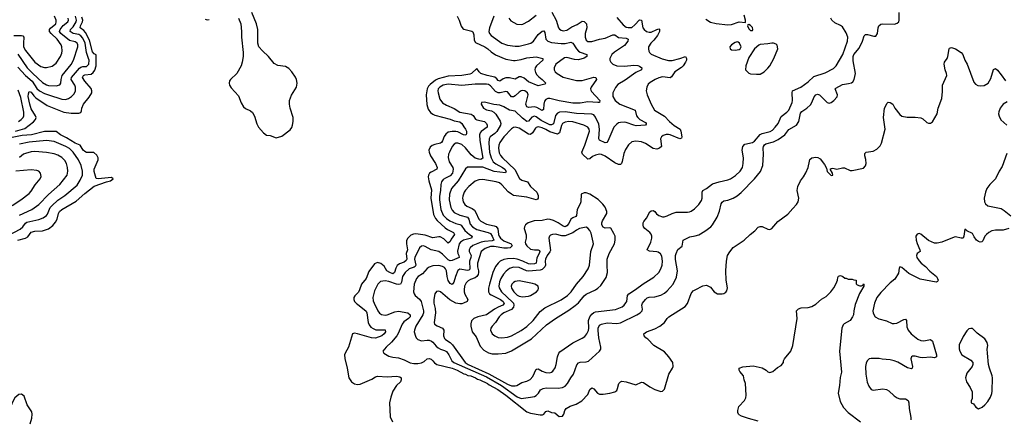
# Model space of a CAD drawing. Header units: inches. Extents: x 1834610 to 2027685, y 642842 to 774116.
# Tile 379 of 632: x 1976470 to 1986761, y 694137 to 698314. Entities that reach past the tile are written whole.
import ezdxf

# ---------------------------------------------------------------- set-up
doc = ezdxf.new("R2010")
doc.units = ezdxf.units.IN
doc.header["$MEASUREMENT"] = 0
doc.layers.add('B9679', color=7, linetype='Continuous')
doc.layers.add('B9689', color=7, linetype='Continuous')

msp = doc.modelspace()

# ---------------------------------------------------------------- linework, layer by layer
at = {"layer": 'B9679', "color": 5}
for points, elevation in [([(1976410, 698149), (1976490, 698150), (1976504, 698144), (1976515, 698130), (1976509, 698069), (1976511, 698031), (1976530, 697991), (1976627, 697870), (1976690, 697826), (1976730, 697814), (1976750, 697813), (1976810, 697829), (1976850, 697859), (1976898, 697930), (1976910, 697963), (1976913, 697990), (1976911, 698029), (1976904, 698050), (1976862, 698110), (1976798, 698170), (1976783, 698190), (1976782, 698210), (1976793, 698227), (1976847, 698270), (1976853, 698290), (1976851, 698310), (1976834, 698350)], 280), ([(1976450, 697818), (1976531, 697730), (1976601, 697670), (1976650, 697596), (1976678, 697570), (1976730, 697542), (1976770, 697528), (1976910, 697484), (1976950, 697481), (1976981, 697490), (1977013, 697510), (1977041, 697539), (1977055, 697570), (1977055, 697610), (1977047, 697630), (1977009, 697690), (1977011, 697710), (1977094, 697806), (1977110, 697818), (1977130, 697825), (1977170, 697826), (1977183, 697837), (1977192, 697850), (1977195, 697890), (1977191, 697910), (1977167, 697970), (1977153, 698070), (1977130, 698122), (1977110, 698146), (1977090, 698158), (1977031, 698171), (1976998, 698190), (1977003, 698210), (1977030, 698240), (1977060, 698290), (1977063, 698310), (1977052, 698350)], 240), ([(1978759, 698330), (1978780, 698270), (1978789, 698191), (1978787, 698130), (1978807, 697970), (1978805, 697930), (1978795, 697870), (1978784, 697830), (1978741, 697750), (1978674, 697690), (1978664, 697676), (1978658, 697650), (1978663, 697630), (1978682, 697602), (1978757, 697517), (1978786, 697446), (1978810, 697403), (1978830, 697385), (1978883, 697363), (1978904, 697344), (1978925, 697305), (1978950, 697226), (1978966, 697190), (1979018, 697130), (1979050, 697108), (1979090, 697102), (1979150, 697079), (1979210, 697097), (1979297, 697163), (1979314, 697186), (1979323, 697210), (1979329, 697250), (1979327, 697290), (1979296, 697390), (1979289, 697430), (1979289, 697470), (1979310, 697525), (1979363, 697610), (1979371, 697650), (1979364, 697690), (1979353, 697713), (1979314, 697770), (1979284, 697804), (1979250, 697825), (1979170, 697834), (1979130, 697857), (1979071, 697931), (1979007, 697987), (1978970, 698030), (1978958, 698070), (1978959, 698210), (1978945, 698270), (1978897, 698390)], 220), ([(1976427, 697150), (1976523, 697177), (1976615, 697245), (1976636, 697270), (1976641, 697290), (1976637, 697310), (1976590, 697383), (1976575, 697430), (1976559, 697510), (1976561, 697539), (1976570, 697564), (1976590, 697556), (1976617, 697517), (1976638, 697498), (1976758, 697418), (1976930, 697347), (1977010, 697338), (1977090, 697338), (1977110, 697343), (1977118, 697362), (1977120, 697390), (1977136, 697430), (1977197, 697503), (1977225, 697550), (1977226, 697570), (1977216, 697596), (1977151, 697670), (1977128, 697710), (1977137, 697730), (1977150, 697737), (1977216, 697744), (1977238, 697762), (1977255, 697785), (1977268, 697830), (1977268, 697948), (1977250, 697956), (1977230, 697979), (1977199, 698099), (1977159, 698179), (1977141, 698201), (1977102, 698230), (1977105, 698250), (1977128, 698290), (1977129, 698310), (1977120, 698340)], 220), ([(1976450, 697952), (1976550, 697810), (1976607, 697750), (1976710, 697658), (1976750, 697633), (1976770, 697626), (1976850, 697621), (1976890, 697632), (1976900, 697650), (1976903, 697690), (1976914, 697730), (1977010, 697845), (1977033, 697890), (1977079, 698030), (1977079, 698050), (1977071, 698070), (1977050, 698084), (1976990, 698096), (1976902, 698170), (1976888, 698190), (1976893, 698210), (1976925, 698255), (1976972, 698290), (1976982, 698310), (1976977, 698330)], 260), ([(1978410, 698318), (1978430, 698313), (1978450, 698315)], 220), ([(1976458, 697250), (1976487, 697270), (1976507, 697293), (1976514, 697310), (1976512, 697348), (1976481, 697501), (1976456, 697576)], 240), ([(1976450, 696008), (1976530, 696032), (1976554, 696046), (1976590, 696094), (1976630, 696103), (1976710, 696107), (1976772, 696128), (1976817, 696163), (1976844, 696196), (1976861, 696230), (1976877, 696290), (1976888, 696310), (1976910, 696329), (1977062, 696418), (1977150, 696497), (1977250, 696575), (1977379, 696621), (1977418, 696630), (1977446, 696650), (1977430, 696666), (1977290, 696649), (1977270, 696655), (1977250, 696729), (1977250, 696750), (1977290, 696850), (1977290, 696870), (1977278, 696898), (1977245, 696925), (1977170, 696926), (1977150, 696935), (1977134, 696950), (1977104, 697004), (1977050, 697025), (1976960, 697080), (1976897, 697110), (1976850, 697144), (1976730, 697144), (1976595, 697110), (1976495, 697105), (1976390, 697084)], 220), ([(1976350, 696060), (1976475, 696125), (1976503, 696150), (1976530, 696186), (1976544, 696196), (1976670, 696224), (1976717, 696243), (1976750, 696267), (1976760, 696280), (1976790, 696350), (1976807, 696370), (1976870, 696428), (1976942, 696478), (1977070, 696585), (1977104, 696636), (1977126, 696690), (1977128, 696730), (1977114, 696790), (1977085, 696850), (1977031, 696930), (1976990, 696968), (1976954, 696990), (1976830, 697042), (1976750, 697050), (1976570, 697035), (1976470, 697013)], 240), ([(1976470, 696272), (1976598, 696330), (1976670, 696382), (1976770, 696487), (1976889, 696590), (1976966, 696690), (1976973, 696730), (1976970, 696770), (1976960, 696810), (1976942, 696842), (1976910, 696874), (1976870, 696899), (1976830, 696913), (1976750, 696926), (1976630, 696936), (1976590, 696933), (1976530, 696917), (1976510, 696908), (1976470, 696874)], 260), ([(1976390, 696371), (1976482, 696430), (1976570, 696498), (1976590, 696521), (1976633, 696587), (1976685, 696650), (1976694, 696674), (1976688, 696709), (1976670, 696730), (1976650, 696739), (1976590, 696746), (1976430, 696730)], 280), ([(1980000, 695457), (1979972, 695428), (1979962, 695410), (1979961, 695390), (1979969, 695370), (1979989, 695349), (1980000, 695340)], 220), ([(1980000, 695029), (1979970, 695037), (1979950, 695032), (1979908, 694892), (1979872, 694830), (1979865, 694810), (1979868, 694772), (1979894, 694670), (1979909, 694570), (1979938, 694530), (1979970, 694508), (1980000, 694502)], 220), ([(1976579, 694090), (1976597, 694150), (1976600, 694190), (1976596, 694216), (1976550, 694290), (1976518, 694378), (1976490, 694401), (1976463, 694397), (1976420, 694360), (1976397, 694323), (1976370, 694258), (1976353, 694230), (1976290, 694155), (1976259, 694130)], 220)]:
    msp.add_lwpolyline(points, dxfattribs=dict(at, elevation=elevation))
at = {"layer": 'B9689', "color": 5}
for points, elevation in [([(1981044, 698350), (1981064, 698310), (1981085, 698245), (1981103, 698223), (1981114, 698214), (1981195, 698195), (1981206, 698186), (1981216, 698156), (1981219, 698099), (1981235, 698075), (1981333, 698030), (1981364, 698010), (1981397, 697977), (1981445, 697945), (1981550, 697903), (1981630, 697889), (1981650, 697888), (1981710, 697898), (1981770, 697915), (1981870, 697927), (1981939, 697910), (1981939, 697890), (1981871, 697830), (1981859, 697810), (1981855, 697790), (1981862, 697762), (1981876, 697736), (1981896, 697716), (1981932, 697690), (1981968, 697650), (1981959, 697641), (1981890, 697623), (1981790, 697664), (1981742, 697702), (1981710, 697718), (1981690, 697716), (1981650, 697692), (1981590, 697705), (1981550, 697705), (1981523, 697697), (1981490, 697673), (1981470, 697677), (1981457, 697697), (1981435, 697715), (1981358, 697730), (1981290, 697750), (1981271, 697770), (1981250, 697804), (1981192, 697750), (1981175, 697745), (1981090, 697730), (1980950, 697723), (1980844, 697696), (1980818, 697682), (1980762, 697638), (1980742, 697618), (1980728, 697592), (1980717, 697530), (1980726, 697426), (1980739, 697379), (1980764, 697344), (1980787, 697327), (1980810, 697316), (1980970, 697274), (1981010, 697258), (1981070, 697245), (1981091, 697230), (1981113, 697193), (1981131, 697170), (1981139, 697150), (1981140, 697120), (1981132, 697108), (1981110, 697112), (1981050, 697142), (1981030, 697146), (1980990, 697147), (1980950, 697137), (1980923, 697117), (1980906, 697094), (1980890, 697048), (1980879, 697030), (1980870, 697023), (1980810, 697010), (1980781, 696999), (1980760, 696980), (1980748, 696950), (1980749, 696929), (1980763, 696890), (1980815, 696810), (1980833, 696770), (1980830, 696750), (1980770, 696722), (1980755, 696710), (1980743, 696690), (1980739, 696670), (1980746, 696630), (1980776, 696536), (1980769, 696449), (1980797, 696277), (1980816, 696236), (1980834, 696214), (1980919, 696139), (1980942, 696122), (1981004, 696090), (1981015, 696070), (1980980, 696020), (1980970, 695996), (1980950, 695979), (1980902, 696022), (1980865, 696045), (1980850, 696046), (1980790, 696034), (1980710, 696062), (1980610, 696075), (1980588, 696072), (1980559, 696061), (1980528, 696032), (1980514, 696006), (1980512, 695970), (1980524, 695910), (1980511, 695870), (1980515, 695810), (1980510, 695796), (1980490, 695781), (1980439, 695761), (1980416, 695744), (1980402, 695718), (1980389, 695671), (1980370, 695658), (1980338, 695670), (1980308, 695690), (1980279, 695739), (1980244, 695764), (1980210, 695776), (1980179, 695761), (1980118, 695682), (1980090, 695610), (1980043, 695550), (1980023, 695490), (1980010, 695467), (1980000, 695457)], 220), ([(1981427, 698350), (1981379, 698230), (1981374, 698190), (1981381, 698170), (1981397, 698150), (1981510, 698069), (1981570, 698046), (1981650, 698036), (1981690, 698039), (1981790, 698061), (1981812, 698070), (1981841, 698090), (1981890, 698158), (1981930, 698193), (1981950, 698199), (1981960, 698180), (1981970, 698110), (1981990, 698090), (1982030, 698075), (1982130, 698066), (1982170, 698066), (1982230, 698080), (1982237, 698077), (1982250, 698070), (1982289, 698009), (1982310, 697986), (1982330, 697974), (1982399, 697950), (1982399, 697930), (1982370, 697911), (1982310, 697895), (1982270, 697897), (1982190, 697918), (1982165, 697915), (1982073, 697850), (1982056, 697810), (1982056, 697790), (1982067, 697770), (1982087, 697750), (1982150, 697712), (1982290, 697680), (1982350, 697678), (1982470, 697712), (1982491, 697710), (1982499, 697690), (1982444, 697610), (1982437, 697590), (1982439, 697579), (1982445, 697565), (1982533, 697470), (1982531, 697450), (1982513, 697447), (1982410, 697455), (1982330, 697443), (1982250, 697443), (1982110, 697465), (1982010, 697491), (1981990, 697492), (1981970, 697481), (1981957, 697463), (1981948, 697430), (1981945, 697375), (1981930, 697364), (1981875, 697395), (1981850, 697404), (1981790, 697397), (1981770, 697403), (1981761, 697430), (1981786, 697530), (1981779, 697550), (1981749, 697570), (1981730, 697574), (1981710, 697572), (1981690, 697558), (1981650, 697518), (1981630, 697507), (1981610, 697506), (1981570, 697559), (1981550, 697563), (1981492, 697548), (1981470, 697550), (1981445, 697565), (1981390, 697623), (1981370, 697636), (1981350, 697640), (1981230, 697641), (1981090, 697626), (1980950, 697640), (1980895, 697630), (1980860, 697610), (1980845, 697590), (1980840, 697570), (1980844, 697550), (1980863, 697483), (1980890, 697445), (1980930, 697421), (1981010, 697386), (1981070, 697349), (1981190, 697327), (1981210, 697312), (1981236, 697276), (1981247, 697267), (1981330, 697250), (1981350, 697230), (1981358, 697210), (1981358, 697190), (1981294, 697146), (1981283, 697130), (1981277, 697110), (1981280, 697050), (1981310, 696867), (1981290, 696853), (1981270, 696855), (1981230, 696867), (1981190, 696900), (1981130, 696975), (1981090, 697008), (1981050, 697023), (1981030, 697023), (1981010, 697014), (1980990, 696990), (1980962, 696930), (1980952, 696908), (1980947, 696873), (1980960, 696830), (1980997, 696770), (1981001, 696750), (1980993, 696710), (1980970, 696682), (1980921, 696659), (1980898, 696642), (1980880, 696620), (1980871, 696590), (1980869, 696530), (1980858, 696470), (1980859, 696430), (1980873, 696330), (1980896, 696270), (1980930, 696235), (1980967, 696210), (1981030, 696184), (1981070, 696174), (1981085, 696165), (1981124, 696110), (1981170, 696068), (1981198, 696050), (1981193, 696030), (1981110, 696008), (1981076, 695990), (1981064, 695970), (1981046, 695894), (1981050, 695870), (1981061, 695850), (1981063, 695830), (1980990, 695797), (1980970, 695793), (1980950, 695803), (1980890, 695862), (1980850, 695892), (1980770, 695910), (1980710, 695945), (1980690, 695950), (1980670, 695947), (1980650, 695928), (1980601, 695830), (1980598, 695810), (1980609, 695750), (1980604, 695736), (1980593, 695727), (1980542, 695710), (1980499, 695670), (1980471, 695629), (1980460, 695570), (1980450, 695550), (1980430, 695545), (1980410, 695549), (1980330, 695578), (1980290, 695585), (1980243, 695577), (1980212, 695548), (1980179, 695481), (1980161, 695410), (1980166, 695374), (1980175, 695350), (1980212, 695272), (1980230, 695246), (1980251, 695231), (1980290, 695225), (1980310, 695228), (1980390, 695262), (1980430, 695269), (1980528, 695250), (1980551, 695230), (1980550, 695210), (1980535, 695190), (1980485, 695155), (1980467, 695133), (1980427, 695033), (1980412, 695008), (1980358, 694942), (1980300, 694890), (1980266, 694850), (1980277, 694830), (1980330, 694797), (1980370, 694786), (1980430, 694780), (1980490, 694758), (1980550, 694729), (1980590, 694719), (1980630, 694720), (1980671, 694729), (1980698, 694742), (1980730, 694770), (1980750, 694774), (1980770, 694767), (1980790, 694750), (1980806, 694726), (1980831, 694711), (1980990, 694670), (1981044, 694650), (1981113, 694613), (1981131, 694610), (1981155, 694595), (1981186, 694590), (1981234, 694570), (1981256, 694556), (1981279, 694550), (1981361, 694510), (1981377, 694497), (1981467, 694450), (1981553, 694390), (1981770, 694216), (1981810, 694201), (1981910, 694183), (1981936, 694184), (1981949, 694191), (1981970, 694219), (1981990, 694225), (1982030, 694210), (1982065, 694205), (1982110, 694166), (1982142, 694170), (1982158, 694190), (1982167, 694230), (1982181, 694250), (1982225, 694275), (1982285, 694295), (1982347, 694330), (1982410, 694398), (1982431, 694449), (1982450, 694466), (1982470, 694456), (1982510, 694410), (1982530, 694401), (1982570, 694399), (1982639, 694410), (1982690, 694424), (1982710, 694439), (1982720, 694460), (1982733, 694510), (1982750, 694530), (1982765, 694535), (1982808, 694528), (1982910, 694497), (1982970, 694524), (1982990, 694521), (1983057, 694477), (1983110, 694450), (1983170, 694428), (1983189, 694431), (1983210, 694452), (1983255, 694610), (1983295, 694670), (1983301, 694690), (1983296, 694730), (1983256, 694790), (1983210, 694841), (1983097, 694910), (1983035, 694975), (1983013, 694990), (1982997, 695010), (1982995, 695030), (1983022, 695050), (1983110, 695084), (1983161, 695110), (1983209, 695150), (1983236, 695190), (1983255, 695210), (1983425, 695315), (1983451, 695349), (1983490, 695451), (1983510, 695479), (1983530, 695491), (1983610, 695531), (1983650, 695539), (1983690, 695519), (1983730, 695471), (1983762, 695450), (1983813, 695447), (1983830, 695451), (1983850, 695465), (1983860, 695480), (1983867, 695510), (1983854, 695590), (1983852, 695690), (1983857, 695790), (1983869, 695850), (1983892, 695888), (1983928, 695932), (1984044, 696010), (1984104, 696070), (1984154, 696106), (1984190, 696146), (1984210, 696154), (1984230, 696151), (1984290, 696123), (1984310, 696121), (1984330, 696131), (1984395, 696205), (1984500, 696280), (1984550, 696341), (1984590, 696381), (1984606, 696410), (1984612, 696448), (1984598, 696530), (1984603, 696570), (1984630, 696630), (1984662, 696670), (1984688, 696712), (1984710, 696770), (1984724, 696836), (1984730, 696851), (1984749, 696870), (1984790, 696876), (1984812, 696872), (1984838, 696858), (1984882, 696802), (1984902, 696762), (1984910, 696726), (1984950, 696684), (1984968, 696690), (1984964, 696710), (1984942, 696750), (1984950, 696758), (1984970, 696761), (1985010, 696752), (1985070, 696767), (1985090, 696767), (1985150, 696739), (1985170, 696736), (1985290, 696763), (1985310, 696786), (1985318, 696810), (1985314, 696854), (1985303, 696890), (1985304, 696916), (1985318, 696930), (1985390, 696941), (1985430, 696961), (1985464, 696996), (1985477, 697023), (1985515, 697170), (1985500, 697290), (1985510, 697390), (1985537, 697443), (1985547, 697453), (1985570, 697448), (1985595, 697430), (1985616, 697390), (1985670, 697322), (1985690, 697307), (1985745, 697295), (1985830, 697296), (1985890, 697287), (1985910, 697278), (1985950, 697238), (1985970, 697231), (1985990, 697231), (1986010, 697246), (1986061, 697330), (1986070, 697390), (1986107, 697490), (1986116, 697564), (1986116, 697630), (1986161, 697730), (1986158, 697750), (1986143, 697790), (1986132, 697850), (1986136, 697870), (1986165, 697910), (1986171, 697929), (1986185, 698010), (1986190, 698018), (1986210, 698025), (1986250, 698011), (1986310, 697970), (1986328, 697950), (1986350, 697890), (1986374, 697850), (1986442, 697662), (1986459, 697639), (1986486, 697626), (1986510, 697623), (1986550, 697626), (1986592, 697650), (1986621, 697699), (1986650, 697793), (1986670, 697804), (1986690, 697787), (1986730, 697739), (1986774, 697674)], 240), ([(1982031, 698391), (1982078, 698310), (1982103, 698230), (1982114, 698214), (1982130, 698204), (1982150, 698198), (1982190, 698206), (1982242, 698238), (1982297, 698263), (1982350, 698298), (1982370, 698294), (1982394, 698270), (1982398, 698230), (1982380, 698170), (1982379, 698130), (1982390, 698099), (1982407, 698087), (1982450, 698086), (1982530, 698109), (1982590, 698121), (1982670, 698157), (1982690, 698154), (1982730, 698129), (1982810, 698120), (1982830, 698110), (1982826, 698090), (1982790, 698045), (1982686, 697974), (1982658, 697950), (1982640, 697910), (1982640, 697890), (1982649, 697870), (1982670, 697849), (1982710, 697833), (1982790, 697828), (1982890, 697838), (1982930, 697835), (1982950, 697828), (1982974, 697810), (1982970, 697790), (1982910, 697761), (1982797, 697683), (1982722, 697638), (1982696, 697604), (1982670, 697550), (1982668, 697510), (1982695, 697470), (1982744, 697430), (1982903, 697370), (1982917, 697310), (1982930, 697293), (1982952, 697272), (1983010, 697238), (1983019, 697230), (1983018, 697222), (1983010, 697210), (1982915, 697205), (1982888, 697210), (1982810, 697240), (1982790, 697244), (1982750, 697241), (1982730, 697235), (1982710, 697222), (1982681, 697190), (1982616, 697044), (1982608, 697032), (1982590, 697027), (1982530, 697055), (1982524, 697070), (1982531, 697170), (1982522, 697222), (1982490, 697294), (1982470, 697318), (1982450, 697328), (1982290, 697335), (1982170, 697352), (1982112, 697348), (1982090, 697338), (1982070, 697311), (1982050, 697224), (1982030, 697214), (1982010, 697215), (1981921, 697261), (1981870, 697297), (1981850, 697304), (1981824, 697296), (1981790, 697252), (1981770, 697251), (1981726, 697286), (1981650, 697358), (1981588, 697368), (1981530, 697404), (1981490, 697420), (1981427, 697427), (1981330, 697452), (1981298, 697450), (1981293, 697430), (1981318, 697390), (1981350, 697373), (1981402, 697362), (1981427, 697347), (1981446, 697326), (1981492, 697252), (1981500, 697230), (1981497, 697210), (1981456, 697144), (1981436, 697124), (1981389, 697091), (1981378, 697070), (1981375, 697025), (1981381, 696930), (1981397, 696870), (1981418, 696830), (1981447, 696807), (1981516, 696770), (1981540, 696750), (1981554, 696726), (1981547, 696713), (1981430, 696726), (1981310, 696773), (1981170, 696774), (1981149, 696771), (1981130, 696755), (1981052, 696630), (1980984, 696550), (1980962, 696490), (1980960, 696430), (1980976, 696350), (1980990, 696322), (1981010, 696300), (1981070, 696270), (1981150, 696250), (1981163, 696230), (1981178, 696178), (1981203, 696150), (1981250, 696121), (1981368, 696088), (1981390, 696078), (1981409, 696050), (1981426, 696010), (1981410, 696003), (1981330, 695995), (1981293, 695987), (1981207, 695953), (1981177, 695930), (1981167, 695910), (1981169, 695890), (1981188, 695850), (1981187, 695830), (1981173, 695790), (1981175, 695705), (1981165, 695695), (1981150, 695692), (1981070, 695706), (1981059, 695701), (1981050, 695691), (1981025, 695630), (1981008, 695572), (1980990, 695547), (1980970, 695556), (1980948, 695588), (1980937, 695630), (1980930, 695690), (1980922, 695710), (1980910, 695724), (1980890, 695736), (1980850, 695746), (1980790, 695740), (1980751, 695729), (1980730, 695715), (1980681, 695659), (1980636, 695630), (1980617, 695610), (1980595, 695550), (1980588, 695470), (1980592, 695450), (1980605, 695430), (1980650, 695393), (1980665, 695370), (1980691, 695270), (1980691, 695250), (1980685, 695230), (1980612, 695110), (1980596, 695070), (1980595, 695050), (1980606, 695006), (1980614, 694990), (1980630, 694972), (1980670, 694959), (1980730, 694964), (1980750, 694963), (1980775, 694955), (1980790, 694944), (1980822, 694902), (1980843, 694883), (1980869, 694869), (1980910, 694857), (1980930, 694845), (1980956, 694810), (1980987, 694750), (1981009, 694730), (1981350, 694582), (1981506, 694490), (1981670, 694373), (1981710, 694356), (1981810, 694369), (1981850, 694377), (1981870, 694386), (1981893, 694410), (1981914, 694446), (1981940, 694460), (1981974, 694466), (1982097, 694463), (1982144, 694470), (1982170, 694483), (1982196, 694510), (1982229, 694570), (1982258, 694610), (1982295, 694705), (1982310, 694726), (1982330, 694736), (1982390, 694737), (1982416, 694744), (1982530, 694850), (1982544, 694870), (1982545, 694890), (1982524, 694990), (1982516, 695064), (1982517, 695090), (1982530, 695120), (1982550, 695130), (1982610, 695144), (1982710, 695138), (1982750, 695147), (1982920, 695230), (1982956, 695250), (1982976, 695270), (1982980, 695290), (1982973, 695330), (1982979, 695350), (1983010, 695391), (1983030, 695408), (1983050, 695414), (1983110, 695418), (1983170, 695433), (1983210, 695456), (1983239, 695481), (1983299, 695550), (1983336, 695624), (1983347, 695690), (1983326, 695806), (1983326, 695850), (1983330, 695870), (1983350, 695911), (1983394, 695946), (1983406, 696010), (1983475, 696045), (1983530, 696054), (1983570, 696067), (1983630, 696103), (1983693, 696150), (1983711, 696170), (1983760, 696250), (1983786, 696314), (1983803, 696390), (1983812, 696408), (1983830, 696420), (1983871, 696429), (1983929, 696450), (1983970, 696474), (1984012, 696508), (1984152, 696650), (1984212, 696728), (1984238, 696790), (1984245, 696910), (1984242, 696970), (1984246, 696990), (1984255, 697005), (1984270, 697016), (1984350, 697036), (1984399, 697061), (1984469, 697111), (1984510, 697165), (1984590, 697213), (1984613, 697250), (1984630, 697338), (1984645, 697355), (1984698, 697390), (1984735, 697425), (1984751, 697450), (1984773, 697507), (1984790, 697529), (1984810, 697535), (1984830, 697527), (1984910, 697448), (1984930, 697443), (1984950, 697450), (1984978, 697470), (1985013, 697507), (1985019, 697530), (1984995, 697590), (1985002, 697598), (1985070, 697638), (1985134, 697646), (1985165, 697655), (1985177, 697663), (1985192, 697688), (1985207, 697750), (1985183, 697883), (1985183, 697930), (1985190, 697950), (1985245, 698015), (1985280, 698090), (1985295, 698145), (1985310, 698158), (1985330, 698160), (1985397, 698143), (1985417, 698143), (1985436, 698170), (1985443, 698230), (1985449, 698250), (1985470, 698267), (1985490, 698271), (1985612, 698268), (1985643, 698277), (1985659, 698290), (1985664, 698310), (1985664, 698390)], 260), ([(1981583, 698330), (1981603, 698303), (1981668, 698268), (1981710, 698262), (1981730, 698266), (1981790, 698297), (1981870, 698361)], 260), ([(1983641, 698321), (1983690, 698289), (1983750, 698275), (1983870, 698261), (1983910, 698265), (1983990, 698290), (1984055, 698285), (1984058, 698310), (1984041, 698361)], 320), ([(1982710, 698338), (1982779, 698259), (1982810, 698236), (1982831, 698231), (1982870, 698234), (1982901, 698259), (1982950, 698314), (1982970, 698308), (1982984, 698230), (1982996, 698210), (1983023, 698190), (1983050, 698184), (1983070, 698185), (1983130, 698212), (1983150, 698218), (1983156, 698216), (1983156, 698190), (1983137, 698150), (1983099, 698101), (1983066, 698070), (1983043, 698030), (1983042, 698010), (1983046, 697986), (1983053, 697970), (1983072, 697952), (1983186, 697906), (1983250, 697887), (1983291, 697889), (1983371, 697909), (1983430, 697930), (1983441, 697910), (1983439, 697890), (1983430, 697870), (1983404, 697830), (1983387, 697813), (1983319, 697770), (1983284, 697716), (1983270, 697708), (1983190, 697716), (1983150, 697707), (1983112, 697690), (1983061, 697659), (1983040, 697640), (1983025, 697610), (1983018, 697570), (1983027, 697530), (1983071, 697430), (1983105, 697370), (1983210, 697306), (1983263, 697250), (1983310, 697209), (1983372, 697170), (1983382, 697150), (1983391, 697090), (1983386, 697074), (1983370, 697070), (1983270, 697109), (1983250, 697113), (1983227, 697113), (1983195, 697105), (1983177, 697090), (1983169, 697070), (1983178, 696990), (1983158, 696970), (1983130, 696961), (1983090, 696966), (1983010, 697019), (1982970, 697036), (1982910, 697046), (1982870, 697039), (1982833, 697007), (1982802, 696958), (1982785, 696915), (1982768, 696832), (1982759, 696810), (1982750, 696802), (1982730, 696802), (1982690, 696818), (1982590, 696888), (1982550, 696906), (1982530, 696907), (1982490, 696899), (1982457, 696883), (1982430, 696861), (1982410, 696856), (1982354, 696910), (1982346, 696930), (1982378, 697002), (1982425, 697150), (1982422, 697170), (1982409, 697189), (1982368, 697210), (1982250, 697248), (1982210, 697250), (1982170, 697244), (1982145, 697230), (1982133, 697207), (1982111, 697130), (1982090, 697118), (1982010, 697142), (1981970, 697167), (1981930, 697184), (1981890, 697193), (1981870, 697187), (1981861, 697179), (1981829, 697131), (1981810, 697114), (1981790, 697117), (1981690, 697179), (1981650, 697190), (1981630, 697186), (1981610, 697172), (1981531, 697090), (1981488, 697030), (1981478, 697002), (1981474, 696970), (1981482, 696922), (1981495, 696895), (1981515, 696870), (1981647, 696747), (1981695, 696655), (1981718, 696638), (1981779, 696619), (1981810, 696569), (1981877, 696510), (1981890, 696476), (1981890, 696447), (1981882, 696438), (1981868, 696432), (1981770, 696458), (1981630, 696478), (1981609, 696489), (1981575, 696515), (1981510, 696587), (1981484, 696610), (1981450, 696621), (1981310, 696644), (1981270, 696641), (1981230, 696625), (1981166, 696570), (1981130, 696533), (1981115, 696510), (1981101, 696470), (1981099, 696450), (1981107, 696410), (1981124, 696384), (1981145, 696365), (1981201, 696341), (1981223, 696323), (1981239, 696299), (1981269, 696230), (1981290, 696208), (1981350, 696177), (1981430, 696160), (1981451, 696151), (1981468, 696128), (1981475, 696070), (1981482, 696050), (1981496, 696030), (1981530, 696004), (1981608, 695970), (1981619, 695950), (1981597, 695930), (1981570, 695927), (1981530, 695927), (1981430, 695942), (1981390, 695942), (1981336, 695924), (1981294, 695890), (1981254, 695770), (1981255, 695730), (1981266, 695690), (1981267, 695670), (1981261, 695650), (1981249, 695631), (1981230, 695616), (1981181, 695599), (1981156, 695584), (1981137, 695563), (1981121, 695530), (1981115, 695490), (1981116, 695470), (1981124, 695444), (1981153, 695390), (1981147, 695370), (1981110, 695350), (1981090, 695345), (1981070, 695343), (1981030, 695351), (1980966, 695386), (1980870, 695468), (1980850, 695477), (1980827, 695473), (1980810, 695449), (1980798, 695390), (1980800, 695350), (1980814, 695294), (1980817, 695250), (1980802, 695150), (1980805, 695130), (1980833, 695113), (1980888, 695090), (1980898, 695078), (1980903, 695070), (1980901, 695010), (1980910, 694983), (1980920, 694970), (1980970, 694939), (1980995, 694915), (1981128, 694730), (1981158, 694710), (1981374, 694614), (1981570, 694503), (1981610, 694488), (1981650, 694487), (1981668, 694492), (1981719, 694521), (1981770, 694535), (1981807, 694553), (1981835, 694585), (1981870, 694660), (1981877, 694663), (1981890, 694666), (1981930, 694641), (1981970, 694625), (1982010, 694624), (1982030, 694630), (1982041, 694639), (1982066, 694674), (1982078, 694710), (1982090, 694790), (1982106, 694830), (1982117, 694843), (1982250, 694935), (1982350, 694984), (1982376, 695004), (1982399, 695030), (1982415, 695065), (1982419, 695090), (1982414, 695170), (1982430, 695208), (1982450, 695236), (1982470, 695252), (1982490, 695259), (1982696, 695284), (1982766, 695314), (1982789, 695331), (1982807, 695353), (1982816, 695370), (1982824, 695430), (1982837, 695450), (1982906, 695494), (1982986, 695554), (1983097, 695623), (1983150, 695673), (1983171, 695709), (1983186, 695750), (1983190, 695790), (1983181, 695841), (1983167, 695867), (1983143, 695883), (1983128, 695888), (1983053, 695893), (1983030, 695910), (1983067, 695990), (1983077, 696030), (1983077, 696050), (1983071, 696071), (1983057, 696090), (1983004, 696130), (1982991, 696150), (1982988, 696168), (1982988, 696190), (1982995, 696205), (1983020, 696240), (1983055, 696305), (1983070, 696315), (1983090, 696320), (1983110, 696309), (1983126, 696286), (1983150, 696266), (1983190, 696254), (1983205, 696255), (1983237, 696263), (1983290, 696289), (1983330, 696301), (1983450, 696301), (1983470, 696305), (1983490, 696314), (1983522, 696338), (1983570, 696382), (1983597, 696423), (1983605, 696450), (1983602, 696510), (1983611, 696529), (1983650, 696550), (1983710, 696597), (1983781, 696619), (1983870, 696639), (1983898, 696650), (1983953, 696687), (1984000, 696730), (1984024, 696770), (1984032, 696810), (1984035, 696870), (1984022, 696950), (1984030, 696990), (1984050, 697012), (1984130, 697029), (1984150, 697044), (1984210, 697113), (1984230, 697125), (1984315, 697145), (1984339, 697161), (1984368, 697190), (1984397, 697230), (1984430, 697301), (1984490, 697347), (1984510, 697370), (1984544, 697450), (1984549, 697470), (1984543, 697550), (1984548, 697572), (1984634, 697610), (1984710, 697665), (1984770, 697720), (1984890, 697758), (1984975, 697805), (1985005, 697830), (1985073, 697950), (1985124, 698090), (1985125, 698130), (1985110, 698178), (1985070, 698239), (1985050, 698255), (1984990, 698281), (1984958, 698310), (1984948, 698330)], 280), ([(1986790, 697457), (1986750, 697431), (1986719, 697390), (1986703, 697350), (1986701, 697330), (1986706, 697306), (1986726, 697266), (1986786, 697210)], 240), ([(1986787, 696914), (1986740, 696780), (1986708, 696732), (1986668, 696652), (1986609, 696591), (1986578, 696550), (1986563, 696510), (1986550, 696450), (1986554, 696410), (1986563, 696390), (1986588, 696370), (1986730, 696339), (1986761, 696321), (1986830, 696264)], 240), ([(1986810, 696130), (1986750, 696113), (1986670, 696115), (1986630, 696107), (1986599, 696090), (1986575, 696070), (1986557, 696050), (1986538, 696002), (1986527, 695993), (1986510, 695990), (1986490, 695995), (1986470, 696010), (1986445, 696045), (1986430, 696081), (1986368, 696108), (1986350, 696126), (1986339, 696050), (1986331, 696029), (1986311, 696029), (1986250, 696045), (1986238, 696042), (1986110, 695989), (1986058, 695978), (1986030, 695979), (1985970, 696005), (1985890, 696074), (1985870, 696078), (1985850, 696074), (1985838, 696050), (1985840, 696010), (1985850, 695975), (1985879, 695910), (1985881, 695890), (1985850, 695870), (1985844, 695850), (1985847, 695830), (1985870, 695795), (1985894, 695770), (1985936, 695736), (1985984, 695684), (1986051, 695630), (1986064, 695610), (1986070, 695590), (1986063, 695577), (1986049, 695571), (1985883, 695603), (1985762, 695662), (1985690, 695724), (1985670, 695730), (1985662, 695718), (1985656, 695664), (1985618, 695602), (1985570, 695563), (1985470, 695463), (1985430, 695410), (1985403, 695350), (1985387, 695270), (1985390, 695248), (1985413, 695210), (1985450, 695186), (1985530, 695166), (1985590, 695138), (1985610, 695137), (1985637, 695143), (1985710, 695179), (1985730, 695184), (1985740, 695170), (1985744, 695104), (1985755, 695070), (1985789, 695030), (1985822, 695002), (1985856, 694976), (1985890, 694960), (1985921, 694959), (1985990, 694970), (1986010, 694954), (1986052, 694810), (1986053, 694790), (1986030, 694781), (1985990, 694785), (1985910, 694781), (1985883, 694783), (1985830, 694798), (1985803, 694797), (1985790, 694789), (1985783, 694770), (1985800, 694690), (1985797, 694670), (1985790, 694664), (1985750, 694675), (1985650, 694733), (1985610, 694750), (1985570, 694758), (1985486, 694766), (1985454, 694774), (1985370, 694774), (1985350, 694770), (1985327, 694750), (1985317, 694723), (1985311, 694690), (1985315, 694610), (1985327, 694527), (1985344, 694484), (1985370, 694450), (1985390, 694442), (1985490, 694456), (1985529, 694449), (1985554, 694434), (1985610, 694382), (1985641, 694361), (1985670, 694352), (1985730, 694350), (1985755, 694335), (1985763, 694310), (1985766, 694250), (1985784, 694156), (1985785, 694130)], 240), ([(1984190, 694119), (1984086, 694146), (1984013, 694170), (1983990, 694184), (1983983, 694190), (1983975, 694210), (1983975, 694230), (1983985, 694270), (1984046, 694334), (1984059, 694361), (1984063, 694390), (1984055, 694510), (1984041, 694550), (1984037, 694590), (1983996, 694636), (1983989, 694650), (1983989, 694670), (1984030, 694687), (1984137, 694697), (1984230, 694676), (1984272, 694650), (1984290, 694632), (1984310, 694625), (1984343, 694637), (1984390, 694678), (1984430, 694698), (1984454, 694730), (1984455, 694750), (1984464, 694770), (1984529, 694850), (1984552, 694910), (1984595, 695190), (1984589, 695271), (1984610, 695291), (1984639, 695301), (1984710, 695305), (1984750, 695316), (1984790, 695342), (1984850, 695394), (1984899, 695421), (1984949, 695470), (1984979, 695510), (1985005, 695555), (1985018, 695590), (1985020, 695620), (1985030, 695634), (1985050, 695642), (1985074, 695630), (1985093, 695613), (1985110, 695612), (1985130, 695602), (1985170, 695602), (1985190, 695594), (1985213, 695593), (1985213, 695553), (1985224, 695544), (1985250, 695534), (1985270, 695534), (1985282, 695538), (1985290, 695554), (1985294, 695550), (1985292, 695530), (1985247, 695453), (1985204, 695336), (1985188, 695272), (1985184, 695230), (1985176, 695210), (1985150, 695170), (1985087, 695134), (1985077, 695123), (1985062, 695090), (1985040, 694850), (1985058, 694630), (1985045, 694575), (1985040, 694490), (1985024, 694410), (1985044, 694324), (1985080, 694260), (1985129, 694209), (1985257, 694110)], 220), ([(1980000, 695340), (1980090, 695269), (1980099, 695250), (1980112, 695150), (1980123, 695123), (1980141, 695101), (1980165, 695085), (1980194, 695074), (1980290, 695071), (1980292, 695050), (1980280, 695030), (1980255, 695010), (1980190, 694987), (1980147, 694990), (1980000, 695029)], 220), ([(1980000, 694502), (1980002, 694502), (1980030, 694505), (1980150, 694557), (1980190, 694582), (1980210, 694588), (1980310, 694581), (1980409, 694589), (1980442, 694582), (1980458, 694570), (1980459, 694550), (1980451, 694530), (1980408, 694492), (1980371, 694430), (1980349, 694370), (1980336, 694310), (1980344, 694164), (1980366, 694110)], 220)]:
    msp.add_lwpolyline(points, dxfattribs=dict(at, elevation=elevation))
for points, elevation in [([(1984090, 698262), (1984081, 698259), (1984078, 698250), (1984090, 698218), (1984110, 698201), (1984130, 698202), (1984134, 698210), (1984130, 698234), (1984110, 698253)], 320), ([(1983970, 698081), (1983950, 698074), (1983910, 698050), (1983892, 698030), (1983895, 698010), (1983910, 698000), (1983950, 697996), (1983990, 698004), (1984002, 698010), (1984011, 698030), (1983995, 698070), (1983979, 698079)], 320), ([(1984350, 698069), (1984330, 698069), (1984290, 698061), (1984210, 698053), (1984194, 698046), (1984150, 698009), (1984090, 697919), (1984059, 697830), (1984058, 697790), (1984090, 697756), (1984108, 697748), (1984170, 697743), (1984210, 697745), (1984250, 697769), (1984290, 697806), (1984310, 697833), (1984353, 697910), (1984393, 698010), (1984389, 698049), (1984377, 698057)], 320), ([(1982370, 696506), (1982340, 696490), (1982335, 696410), (1982329, 696390), (1982296, 696330), (1982291, 696269), (1982282, 696258), (1982250, 696242), (1982232, 696228), (1982210, 696183), (1982190, 696158), (1982170, 696150), (1982150, 696155), (1982098, 696190), (1982050, 696214), (1982013, 696227), (1981990, 696229), (1981930, 696216), (1981848, 696212), (1981785, 696190), (1981756, 696170), (1981746, 696150), (1981744, 696130), (1981765, 696065), (1981763, 696030), (1981752, 695990), (1981757, 695970), (1981771, 695950), (1981810, 695916), (1981850, 695907), (1981890, 695910), (1981903, 695903), (1981907, 695890), (1981900, 695870), (1981874, 695826), (1981869, 695770), (1981850, 695762), (1981810, 695758), (1981790, 695762), (1981730, 695791), (1981670, 695811), (1981630, 695817), (1981570, 695815), (1981530, 695807), (1981493, 695790), (1981470, 695770), (1981445, 695735), (1981417, 695670), (1981380, 695550), (1981369, 695509), (1981369, 695470), (1981380, 695450), (1981398, 695438), (1981497, 695390), (1981522, 695370), (1981534, 695346), (1981521, 695330), (1981470, 695310), (1981434, 695290), (1981351, 695229), (1981259, 695210), (1981216, 695190), (1981194, 695166), (1981186, 695134), (1981186, 695110), (1981200, 695050), (1981240, 695000), (1981282, 694902), (1981321, 694861), (1981370, 694832), (1981410, 694822), (1981470, 694820), (1981550, 694828), (1981610, 694853), (1981820, 694980), (1981975, 695125), (1982069, 695191), (1982210, 695277), (1982275, 695325), (1982310, 695356), (1982370, 695429), (1982390, 695445), (1982488, 695490), (1982513, 695507), (1982543, 695537), (1982600, 695620), (1982613, 695670), (1982609, 695750), (1982612, 695810), (1982631, 695870), (1982686, 695970), (1982695, 696010), (1982694, 696050), (1982681, 696081), (1982650, 696134), (1982630, 696140), (1982590, 696134), (1982570, 696144), (1982556, 696170), (1982556, 696190), (1982563, 696210), (1982607, 696290), (1982608, 696310), (1982590, 696353), (1982565, 696385), (1982515, 696435), (1982430, 696491), (1982390, 696505)], 320), ([(1982390, 696145), (1982320, 696130), (1982290, 696115), (1982253, 696087), (1982170, 696055), (1982135, 696055), (1982070, 696072), (1982038, 696070), (1982019, 696061), (1982008, 696050), (1982002, 696030), (1982017, 695903), (1982012, 695888), (1981984, 695850), (1981967, 695810), (1981964, 695790), (1981967, 695750), (1981960, 695730), (1981930, 695703), (1981910, 695696), (1981790, 695684), (1981769, 695689), (1981690, 695725), (1981632, 695728), (1981588, 695712), (1981554, 695686), (1981526, 695654), (1981498, 695610), (1981486, 695574), (1981479, 695530), (1981482, 695510), (1981507, 695470), (1981622, 695362), (1981631, 695350), (1981636, 695330), (1981632, 695310), (1981610, 695284), (1981530, 695250), (1981502, 695230), (1981482, 695210), (1981443, 695150), (1981408, 695110), (1981394, 695090), (1981390, 695070), (1981410, 695030), (1981435, 695010), (1981472, 694992), (1981510, 694988), (1981570, 694997), (1981612, 695010), (1981710, 695064), (1981770, 695107), (1981838, 695170), (1981910, 695263), (1981958, 695302), (1982130, 695387), (1982195, 695430), (1982234, 695470), (1982291, 695549), (1982361, 695630), (1982411, 695709), (1982426, 695750), (1982440, 695890), (1982467, 695970), (1982465, 695990), (1982442, 696082), (1982430, 696110), (1982410, 696136)], 340), ([(1981690, 695583), (1981650, 695577), (1981630, 695567), (1981614, 695550), (1981608, 695530), (1981610, 695509), (1981634, 695470), (1981670, 695435), (1981690, 695423), (1981724, 695416), (1981790, 695424), (1981810, 695430), (1981873, 695470), (1981889, 695490), (1981894, 695506), (1981889, 695530), (1981854, 695550), (1981830, 695558)], 360), ([(1986430, 695088), (1986410, 695088), (1986390, 695082), (1986370, 695062), (1986330, 695002), (1986290, 694915), (1986290, 694874), (1986296, 694850), (1986319, 694810), (1986410, 694757), (1986434, 694730), (1986434, 694710), (1986427, 694690), (1986370, 694618), (1986356, 694570), (1986366, 694530), (1986406, 694470), (1986425, 694425), (1986427, 694373), (1986425, 694355), (1986414, 694330), (1986414, 694310), (1986438, 694298), (1986464, 694264), (1986490, 694247), (1986530, 694265), (1986559, 694290), (1986590, 694323), (1986616, 694370), (1986632, 694408), (1986636, 694430), (1986637, 694570), (1986635, 694590), (1986605, 694670), (1986596, 694710), (1986584, 694830), (1986583, 694870), (1986589, 694910), (1986581, 694941), (1986557, 694977), (1986476, 695036)], 260)]:
    msp.add_lwpolyline(points, close=True, dxfattribs=dict(at, elevation=elevation))

doc.saveas('drawing.dxf')
